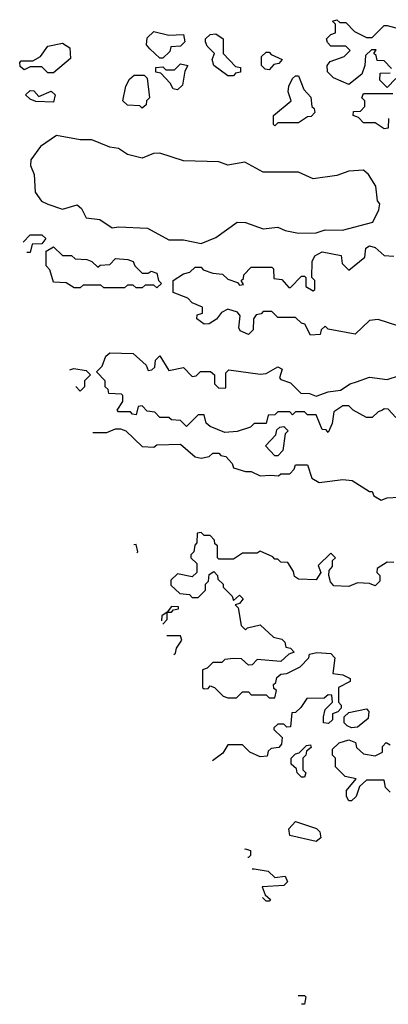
# Model space of a CAD drawing. Extents: x 2737310 to 2869991, y 870230 to 1012730.
# Tile 376 of 479: x 2737660 to 2738909, y 996210 to 999550. Entities that reach past the tile are written whole.
import ezdxf

# ---------------------------------------------------------------- set-up
doc = ezdxf.new("R2010")
doc.units = 0

msp = doc.modelspace()

# ---------------------------------------------------------------- linework, layer by layer
at = {"layer": '0CON02XD'}
for points in [[(2738920, 999385), (2738895, 999410), (2738871.7, 999411.7), (2738868.3, 999428.3), (2738860, 999435), (2738868.3, 999448.3), (2738851.7, 999448.3), (2738831.7, 999428.3), (2738830, 999395), (2738820, 999365), (2738775, 999330), (2738723, 999353), (2738703, 999373), (2738702.5, 999395), (2738711.7, 999408.3), (2738760, 999425), (2738780, 999445), (2738765, 999460), (2738715, 999460), (2738703, 999473), (2738700, 999485), (2738715, 999500), (2738730, 999505), (2738730, 999535), (2738720, 999545), (2738735, 999550), (2738745, 999540), (2738765, 999540), (2738795, 999510), (2738835, 999490), (2738855, 999490), (2738895, 999530), (2738905, 999530), (2738935, 999522.5)], [(2738145, 999420), (2738135, 999420), (2738100.7, 999450.7), (2738090, 999465), (2738091.7, 999488.3), (2738115, 999510), (2738165, 999497.5), (2738215, 999500), (2738220, 999475), (2738205, 999460), (2738171.7, 999458.3), (2738168.3, 999441.7), (2738145, 999420)], [(2738385, 999360), (2738365, 999360), (2738317.5, 999395), (2738312.5, 999415), (2738320, 999435), (2738295, 999460), (2738290, 999475), (2738290, 999485), (2738305, 999500), (2738325, 999502.5), (2738350, 999485), (2738350, 999435), (2738391.7, 999391.7), (2738408.3, 999388.3), (2738408.3, 999371.7), (2738391.7, 999368.3), (2738385, 999360)], [(2737775, 999370), (2737755, 999370), (2737735, 999390), (2737695, 999390), (2737675, 999380), (2737661.7, 999391.7), (2737660, 999405), (2737665, 999410), (2737705, 999410), (2737730, 999425), (2737755, 999460), (2737805, 999470), (2737830, 999455), (2737831.7, 999418.3), (2737775, 999370)], [(2738505, 999380), (2738491.7, 999381.7), (2738480, 999395), (2738480, 999425), (2738495, 999440), (2738505, 999440), (2738511.7, 999431.7), (2738550, 999415), (2738538.3, 999401.7), (2738521.7, 999398.3), (2738505, 999380)], [(2738195, 999312.5), (2738180, 999315), (2738170, 999335), (2738138.3, 999368.3), (2738121.7, 999371.7), (2738121.7, 999388.3), (2738145, 999390), (2738155, 999380), (2738185, 999380), (2738205, 999400), (2738230, 999395), (2738220, 999375), (2738211.7, 999328.3), (2738195, 999312.5)], [(2738075, 999250), (2738067.5, 999257.5), (2738025, 999260), (2738010, 999275), (2738020, 999325), (2738031.7, 999348.3), (2738048.3, 999361.7), (2738081.7, 999361.7), (2738091.7, 999351.7), (2738100, 999285), (2738090, 999275), (2738088.3, 999261.7), (2738075, 999250)], [(2738935, 999350), (2738905, 999320), (2738880, 999345), (2738881.7, 999368.3), (2738915, 999370)], [(2738525, 999190), (2738520, 999195), (2738520, 999225), (2738580, 999275), (2738570, 999305), (2738572.5, 999325), (2738585, 999350), (2738595, 999360), (2738605, 999360), (2738623, 999313), (2738647, 999287), (2738650, 999255), (2738658.3, 999248.3), (2738660, 999235), (2738648.3, 999221.7), (2738635, 999220), (2738605, 999200), (2738535, 999200), (2738525, 999190)], [(2737775, 999270), (2737715, 999272.5), (2737695, 999280), (2737680, 999295), (2737695, 999310), (2737708.3, 999308.3), (2737725, 999290), (2737767, 999307), (2737780, 999295), (2737775, 999270)], [(2738910, 999215), (2738908.3, 999181.7), (2738895, 999180), (2738865, 999200), (2738825, 999200), (2738808.3, 999218.3), (2738790, 999225), (2738791.7, 999238.3), (2738815, 999240), (2738830, 999255), (2738830, 999275), (2738820, 999285), (2738825, 999300), (2738925, 999300)], [(2738275, 998791.2), (2738325, 998811.2), (2738397, 998863), (2738425, 998862.5), (2738485, 998840), (2738535, 998846.7), (2738560, 998835), (2738605, 998826.2), (2738665, 998826.7), (2738695, 998836.7), (2738753.6, 998836.4), (2738857, 998863), (2738877.5, 998905), (2738880, 998925), (2738872.5, 998935), (2738867.5, 998985), (2738842.5, 999025), (2738825, 999040), (2738775, 999036.7), (2738735, 999021.2), (2738655, 999010), (2738605, 999033.3), (2738485, 999032.5), (2738423, 999067), (2738365, 999056.7), (2738335, 999067.5), (2738215, 999071.2), (2738135, 999096.7), (2738113.6, 999096.4), (2738075, 999080), (2738025, 999092.5), (2737995, 999112.5), (2737965, 999117.5), (2737905, 999142.5), (2737865, 999142.5), (2737785, 999157.5), (2737730.7, 999119.3), (2737697.5, 999075), (2737696.7, 999055), (2737708.8, 999025), (2737712.5, 998965), (2737734.1, 998934.1), (2737755, 998923.8), (2737805, 998907.5), (2737855, 998922.5), (2737869.3, 998909.3), (2737885, 998877.5), (2737931.7, 998871.7), (2737973.6, 998843.6), (2737995, 998847.5), (2738093, 998843), (2738165, 998803.8), (2738215, 998803.3), (2738275, 998791.2)], [(2737671.8, 998795.4), (2737695, 998820), (2737735, 998820), (2737748.3, 998808.3), (2737735, 998790), (2737701.7, 998788.3), (2737695, 998760), (2737684.7, 998759.9)], [(2738125, 998640), (2738115, 998650), (2738085, 998650), (2738075, 998640), (2738055, 998640), (2738045, 998650), (2738025, 998650), (2738015, 998640), (2737945, 998640), (2737935, 998650), (2737875, 998650), (2737865, 998640), (2737845, 998640), (2737817, 998657), (2737775, 998660), (2737761.7, 998701.7), (2737750, 998715), (2737750, 998765), (2737775, 998780), (2737805, 998750), (2737835, 998750), (2737848.3, 998738.3), (2737887, 998737), (2737905, 998730), (2737925, 998710), (2737932.5, 998717.5), (2737965, 998720), (2737985, 998740), (2738027, 998737), (2738045, 998730), (2738050, 998715), (2738075, 998690), (2738095, 998690), (2738105, 998697.5), (2738125, 998690), (2738130, 998665), (2738140, 998655), (2738125, 998640)], [(2738941.7, 998511.7), (2738875, 998532.5), (2738845, 998530), (2738796.4, 998483.6), (2738705, 998500), (2738695, 998510), (2738681.7, 998498.3), (2738678.3, 998481.7), (2738645, 998480), (2738626.7, 998516.7), (2738615, 998520), (2738595, 998540), (2738535, 998540), (2738515, 998560), (2738485, 998560), (2738478.3, 998551.7), (2738461.7, 998548.3), (2738452.5, 998535), (2738451.7, 998498.3), (2738435, 998482.5), (2738407.5, 998495), (2738402.5, 998505), (2738407.5, 998545), (2738398.3, 998558.3), (2738365, 998567.5), (2738343.6, 998556.4), (2738326.4, 998533.6), (2738301.7, 998518.3), (2738285, 998517.5), (2738260, 998535), (2738261.7, 998548.3), (2738280, 998555), (2738280, 998575), (2738245, 998590), (2738230, 998605), (2738180, 998625), (2738180, 998665), (2738215, 998687.5), (2738237, 998693), (2738255, 998710), (2738275, 998710), (2738281.7, 998701.7), (2738315, 998690), (2738347, 998687), (2738365, 998670), (2738398.3, 998658.3), (2738405, 998650), (2738418.3, 998651.7), (2738410, 998665), (2738418.3, 998671.7), (2738420, 998685), (2738445, 998710), (2738515, 998710), (2738520, 998705), (2738521.7, 998671.7), (2738548.3, 998668.3), (2738571.7, 998641.7), (2738578.3, 998641.7), (2738615, 998680), (2738625, 998680), (2738630, 998675), (2738630, 998645), (2738655, 998630), (2738660, 998635), (2738660, 998665), (2738650, 998675), (2738650.7, 998729.3), (2738660.7, 998749.3), (2738685, 998762.5), (2738750, 998750), (2738753, 998723), (2738775, 998700), (2738830, 998745), (2738832.5, 998775), (2738845, 998782.5), (2738865, 998777.5), (2738895, 998750), (2738928.3, 998748.3)], [(2738935, 998200), (2738908.3, 998228.3), (2738895, 998230), (2738890, 998225), (2738875, 998220), (2738855, 998200), (2738835, 998200), (2738790, 998225), (2738775, 998240), (2738755, 998240), (2738725, 998220), (2738719.3, 998180.7), (2738705, 998150), (2738698.3, 998158.3), (2738685, 998160), (2738665, 998210), (2738635, 998210), (2738625, 998220), (2738595, 998220), (2738585, 998210), (2738575, 998220), (2738535, 998220), (2738525, 998210), (2738501.7, 998208.3), (2738495, 998180), (2738455, 998180), (2738441.7, 998168.3), (2738397, 998153), (2738355, 998150), (2738305, 998170), (2738291.7, 998181.7), (2738285, 998210), (2738265, 998210), (2738225, 998170), (2738205, 998190), (2738175, 998192.5), (2738165, 998200), (2738135, 998200), (2738118.3, 998218.3), (2738091.7, 998221.7), (2738075, 998240), (2738061.7, 998238.3), (2738055, 998210), (2738041.7, 998211.7), (2738035, 998220), (2737995, 998220), (2737990, 998225), (2738010, 998255), (2738010, 998275), (2738005, 998280), (2737961.7, 998281.7), (2737960, 998295), (2737950, 998305), (2737950, 998325), (2737920, 998355), (2737940, 998375), (2737951.7, 998408.3), (2737965, 998420), (2738045, 998417.5), (2738088.3, 998378.3), (2738095, 998360), (2738108.3, 998361.7), (2738118.3, 998371.7), (2738120, 998395), (2738135, 998410), (2738165, 998360), (2738215, 998370), (2738245, 998340), (2738258.3, 998341.7), (2738273, 998357), (2738307, 998357), (2738320, 998345), (2738320, 998315), (2738335, 998300), (2738358.3, 998301.7), (2738358.3, 998351.7), (2738368.3, 998361.7), (2738475, 998347.5), (2738495, 998350), (2738535, 998372.5), (2738550, 998365), (2738540, 998335), (2738545, 998330), (2738578.3, 998318.3), (2738613, 998283), (2738641.7, 998281.7), (2738665, 998272.5), (2738705, 998287.5), (2738747, 998293), (2738780, 998315), (2738801.7, 998321.7), (2738845, 998337.5), (2738905, 998330), (2738947, 998343)], [(2737830, 998361.7), (2737843, 998367), (2737885, 998360), (2737900, 998345), (2737880, 998325), (2737880, 998305), (2737865, 998290), (2737850.3, 998306.2)], [(2737907.4, 998149.5), (2737955, 998150), (2737985, 998162.5), (2738001.7, 998161.7), (2738020, 998155), (2738075, 998102.5), (2738115, 998100), (2738125, 998107.5), (2738205, 998110), (2738255, 998067.5), (2738275, 998062.5), (2738301.7, 998068.3), (2738315, 998080), (2738335, 998080), (2738341.7, 998071.7), (2738358.3, 998068.3), (2738380, 998045), (2738385, 998030), (2738425, 998017.5), (2738445, 998017.5), (2738475, 998002.5), (2738510, 998005), (2738537.5, 998002.5), (2738545, 998010), (2738575, 998010), (2738590, 998025), (2738595, 998040), (2738635, 998040), (2738650, 997995), (2738675, 997980), (2738755, 997990), (2738787, 997987), (2738845, 997950), (2738855, 997950), (2738860, 997935), (2738885, 997920), (2738905, 997927.5), (2738945, 997930)], [(2738535, 998070), (2738525, 998070), (2738492.5, 998105), (2738528.3, 998141.7), (2738531.7, 998158.3), (2738541.7, 998168.3), (2738555, 998170), (2738570, 998155), (2738560, 998145), (2738551.7, 998088.3), (2738535, 998070)], [(2738928.3, 997708.3), (2738905, 997710), (2738871.7, 997688.3), (2738870, 997675), (2738880, 997665), (2738880, 997645), (2738865, 997630), (2738845, 997637.5), (2738805, 997640), (2738775, 997627.5), (2738725, 997630), (2738713, 997643), (2738707.5, 997665), (2738708.3, 997681.7), (2738720, 997695), (2738720, 997715), (2738730, 997725), (2738715, 997740), (2738671.7, 997698.3), (2738680, 997675), (2738665, 997650), (2738605, 997652.5), (2738591.7, 997661.7), (2738588.3, 997678.3), (2738568.3, 997708.3), (2738545, 997710), (2738535, 997720), (2738525, 997720), (2738518.3, 997728.3), (2738475, 997747.5), (2738465, 997740), (2738415, 997740), (2738385, 997720), (2738335, 997720), (2738330, 997725), (2738330, 997765), (2738321.7, 997771.7), (2738320, 997785), (2738305, 997800), (2738285, 997800), (2738275, 997810), (2738261.7, 997808.3), (2738260, 997775), (2738253, 997767), (2738250, 997745), (2738240, 997735), (2738240, 997725), (2738260, 997705), (2738260, 997675), (2738245, 997660), (2738195, 997670), (2738171.7, 997648.3), (2738171.7, 997631.7), (2738203, 997603), (2738235, 997600), (2738245, 997590), (2738265, 997590), (2738290, 997615), (2738290, 997635), (2738300, 997645), (2738301.7, 997668.3), (2738318.3, 997678.3), (2738330, 997665), (2738331.7, 997651.7), (2738350, 997635), (2738350, 997625), (2738380, 997595), (2738385, 997580), (2738405, 997597.5), (2738417.5, 997585), (2738405, 997570), (2738390, 997565), (2738400, 997555), (2738410, 997495), (2738425, 997480), (2738432.5, 997487.5), (2738475, 997497.5), (2738520, 997455), (2738548.3, 997448.3), (2738558.3, 997438.3), (2738561.7, 997421.7), (2738578.3, 997418.3), (2738590, 997405), (2738571.7, 997398.3), (2738545, 997372.5), (2738465, 997380), (2738448.3, 997361.7), (2738435, 997360), (2738411.7, 997381.7), (2738385, 997382.5), (2738355, 997380), (2738345, 997370), (2738315, 997370), (2738295, 997350), (2738280, 997345), (2738280, 997285), (2738285, 997280), (2738298.3, 997281.7), (2738305, 997290), (2738320, 997285), (2738350, 997255), (2738365, 997250), (2738395, 997250), (2738415, 997270), (2738435, 997270), (2738445, 997260), (2738495, 997260), (2738505, 997250), (2738525, 997250), (2738530, 997275), (2738521.7, 997281.7), (2738520, 997295), (2738528.3, 997301.7), (2738531.7, 997318.3), (2738545, 997330), (2738565, 997332.5), (2738610, 997355), (2738640, 997385), (2738641.7, 997398.3), (2738667, 997403), (2738715, 997400), (2738727.5, 997385), (2738721.7, 997331.7), (2738755, 997327.5), (2738780, 997315), (2738780, 997305), (2738740, 997285), (2738740, 997235), (2738750, 997225), (2738750, 997215), (2738738.3, 997201.7), (2738720, 997195), (2738720, 997175), (2738707, 997163), (2738690, 997165), (2738690, 997185), (2738695, 997210), (2738720, 997235), (2738718.3, 997258.3), (2738705, 997260), (2738691.7, 997248.3), (2738633, 997247), (2738613, 997217), (2738595, 997200), (2738581.7, 997198.3), (2738578.3, 997151.7), (2738565, 997150), (2738555, 997160), (2738535, 997160), (2738521.7, 997148.3), (2738521.7, 997141.7), (2738550, 997115), (2738547, 997093), (2738538.3, 997081.7), (2738511.7, 997078.3), (2738501.7, 997068.3), (2738498.3, 997051.7), (2738475, 997050), (2738440, 997065), (2738415, 997090), (2738365, 997090), (2738348.3, 997061.7), (2738313.9, 997035.5)], [(2738056.4, 997741.4), (2738060, 997745), (2738055, 997770), (2738046.3, 997768.9)], [(2738144.5, 997499.8), (2738160, 997515), (2738160, 997540), (2738175, 997540), (2738181.7, 997548.3), (2738198.3, 997551.7), (2738198.3, 997558.3), (2738175, 997560), (2738160, 997540), (2738141.7, 997528.3), (2738140.4, 997511)], [(2738182.2, 997396.3), (2738188.3, 997401.7), (2738191.7, 997418.3), (2738210, 997445), (2738205, 997460), (2738159, 997460)], [(2738785, 997147.5), (2738770, 997155), (2738760, 997165), (2738760, 997185), (2738775, 997200), (2738835, 997212.5), (2738843, 997203), (2738840.7, 997179.3), (2738805, 997150), (2738785, 997147.5)], [(2738785, 996900), (2738775, 996900), (2738767.5, 996915), (2738767.5, 996935), (2738800, 996975), (2738763, 996983), (2738730, 997015), (2738730, 997045), (2738720, 997055), (2738720, 997075), (2738743, 997097), (2738775, 997107.5), (2738798.3, 997098.3), (2738801.7, 997081.7), (2738825, 997060), (2738865, 997052.5), (2738890, 997065), (2738890, 997085), (2738901.7, 997098.3), (2738915, 997090)], [(2738625, 996980), (2738615, 996980), (2738600, 996995), (2738598.3, 997008.3), (2738580, 997025), (2738580, 997045), (2738595, 997060), (2738607.5, 997062.5), (2738631.7, 997088.3), (2738645, 997090), (2738648.3, 997081.7), (2738631.7, 997068.3), (2738630, 997055), (2738620, 997045), (2738620, 997005), (2738630, 996995), (2738625, 996980)], [(2738915, 996930), (2738900, 996945), (2738895, 996970), (2738835, 996970), (2738811.7, 996948.3), (2738800, 996915), (2738785, 996900)], [(2738665, 996762.5), (2738575, 996782.5), (2738572.5, 996805), (2738595, 996830), (2738666.2, 996806.2), (2738677.5, 996795), (2738680, 996775), (2738665, 996762.5)], [(2738423.3, 996735.8), (2738425, 996737.5), (2738441.7, 996731.7), (2738442.5, 996715), (2738435, 996707.5), (2738433.4, 996707.9)], [(2738447.3, 996670), (2738455, 996670), (2738501.7, 996661.7), (2738525, 996640), (2738560, 996645), (2738567.5, 996625), (2738555, 996612.5), (2738481.7, 996608.3), (2738491.7, 996581.7), (2738510, 996565), (2738505, 996560), (2738495, 996560), (2738483, 996572)], [(2738604.1, 996240), (2738625, 996240), (2738630, 996235), (2738625, 996210), (2738615.1, 996210)]]:
    msp.add_lwpolyline(points, dxfattribs=at)

doc.saveas('drawing.dxf')
